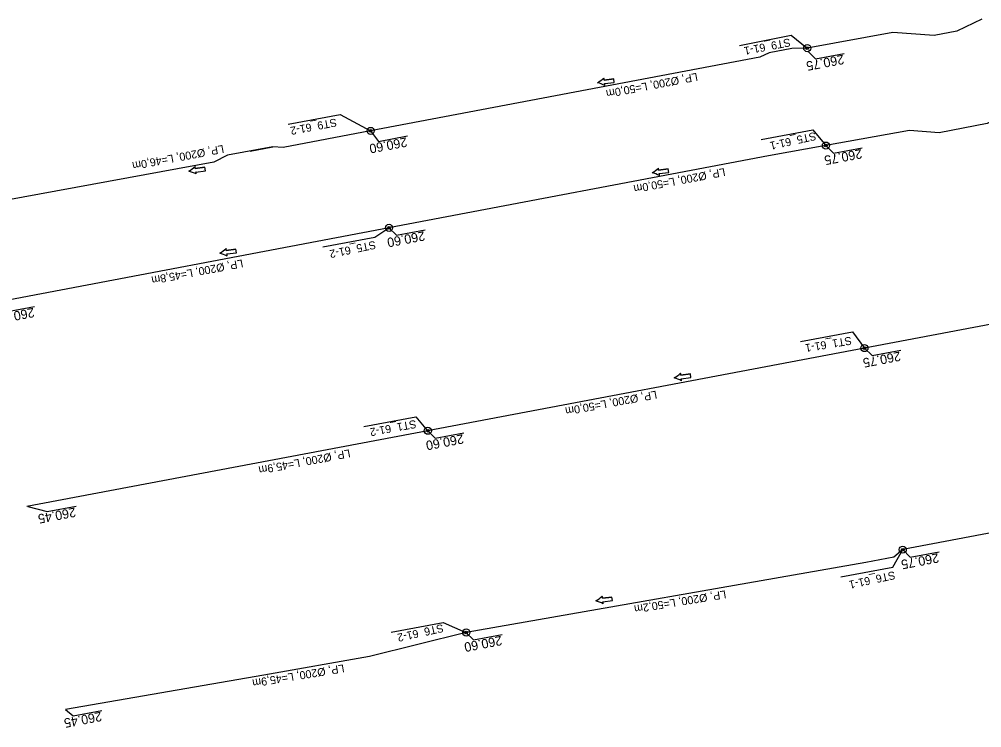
# Model space of a CAD drawing. Extents: x -1 to 65640748, y -22 to 5530284.
# Drawn here: x 6557986.8 to 6558095, y 5528753.5 to 5528833.2 of the extents above; entities that cross this region are included whole.
import ezdxf

# ---------------------------------------------------------------- set-up
doc = ezdxf.new("R2010")
doc.units = 0
for name, color, linetype in [('TOR_PS_ODW-drenaze', 7, 'Continuous'), ('TOR_PS_ODW-drenokolektory', 7, 'Continuous'), ('TOR_PS_ODW-studnie PEHD', 7, 'Continuous'), ('TOR_PS_OPIS_O-opisy rurociagow', 7, 'Continuous'), ('TOR_PS_OPIS_O-opisy studni', 7, 'Continuous'), ('TOR_PS_OPIS_T-INFO', 7, 'Continuous')]:
    doc.layers.add(name, color=color, linetype=linetype)

msp = doc.modelspace()

# ---------------------------------------------------------------- linework, layer by layer
at = {"layer": 'TOR_PS_ODW-drenaze'}
msp.add_lwpolyline([(6558032.71, 5528786.91), (6557987.63, 5528778.37)], dxfattribs=at)
at = {"layer": 'TOR_PS_ODW-drenokolektory'}
for p, q in [((6558012.72, 5528818.38), (6558015.27, 5528818.87)), ((6558130.96, 5528805.53), (6558081.81, 5528796.21)), ((6558081.81, 5528796.21), (6558032.69, 5528786.9))]:
    msp.add_line(p, q, dxfattribs=at)
for points in [[(6558095, 5528833.21), (6558092.22, 5528831.87), (6558089.64, 5528831.38), (6558085.02, 5528831.73), (6558075.38, 5528829.96), (6558075.38, 5528829.96)], [(6558075.38, 5528829.96), (6558073.64, 5528829.93), (6558071.08, 5528829.45), (6558070.04, 5528828.94), (6558026.28, 5528820.65)], [(6558126.69, 5528827.97), (6558110.66, 5528825.26), (6558098.52, 5528822.88), (6558095.61, 5528821.47), (6558090.23, 5528820.45), (6558086.88, 5528820.7), (6558077.48, 5528819)], [(6558026.28, 5528820.65), (6558016.43, 5528818.78), (6558015.27, 5528818.87), (6558010.17, 5528817.9), (6558008.64, 5528817.13), (6557981.24, 5528812.11)], [(6558077.48, 5528819), (6558071.02, 5528817.83), (6558028.33, 5528809.74)], [(6558028.35, 5528809.74), (6557983.3, 5528801.2)], [(6558032.71, 5528786.91), (6557987.63, 5528778.37)], [(6558032.71, 5528786.91), (6557987.63, 5528778.37)], [(6558135.31, 5528782.84), (6558086.12, 5528773.53)], [(6558086.12, 5528773.53), (6558085.12, 5528772.67), (6558081.96, 5528772.07), (6558037.03, 5528764.21), (6558037, 5528764.21)], [(6558037.03, 5528764.21), (6558026.15, 5528761.49), (6558014.28, 5528759.39), (6557991.95, 5528755.56)]]:
    msp.add_lwpolyline(points, dxfattribs=at)
at = {"layer": 'TOR_PS_ODW-studnie PEHD'}
for centre, radius in [((6558075.38, 5528829.96), 0.4), ((6558075.38, 5528829.96), 0.145), ((6558026.28, 5528820.65), 0.4), ((6558026.28, 5528820.65), 0.145), ((6558077.48, 5528819), 0.4), ((6558077.48, 5528819), 0.145), ((6558028.35, 5528809.74), 0.4), ((6558028.35, 5528809.74), 0.145), ((6558081.81, 5528796.21), 0.4), ((6558081.81, 5528796.21), 0.145), ((6558032.71, 5528786.91), 0.4), ((6558032.71, 5528786.91), 0.145), ((6558086.12, 5528773.53), 0.4), ((6558086.12, 5528773.53), 0.145), ((6558037.03, 5528764.21), 0.4), ((6558037.03, 5528764.21), 0.145)]:
    msp.add_circle(centre, radius, dxfattribs=at)
at = {"layer": 'TOR_PS_OPIS_O-opisy rurociagow'}
for p, q in [((6558053.61, 5528826.51), (6558052.53, 5528826.37)), ((6558052.53, 5528826.37), (6558053.61, 5528826.51)), ((6558053.66, 5528826.11), (6558053.61, 5528826.51)), ((6558053.66, 5528826.11), (6558053.61, 5528826.51)), ((6558052.58, 5528825.97), (6558053.66, 5528826.11)), ((6558052.58, 5528825.97), (6558053.66, 5528826.11)), ((6558007.65, 5528816.56), (6558006.56, 5528816.42)), ((6558006.56, 5528816.42), (6558007.65, 5528816.56)), ((6558007.7, 5528816.17), (6558007.65, 5528816.56)), ((6558007.7, 5528816.17), (6558007.65, 5528816.56)), ((6558006.62, 5528816.02), (6558007.7, 5528816.17)), ((6558006.62, 5528816.02), (6558007.7, 5528816.17)), ((6558059.75, 5528816.38), (6558058.67, 5528816.24)), ((6558058.67, 5528816.24), (6558059.75, 5528816.38)), ((6558058.72, 5528815.84), (6558059.8, 5528815.98)), ((6558058.72, 5528815.84), (6558059.8, 5528815.98)), ((6558059.8, 5528815.98), (6558059.75, 5528816.38)), ((6558059.8, 5528815.98), (6558059.75, 5528816.38)), ((6558011.13, 5528807.33), (6558010.05, 5528807.19)), ((6558010.05, 5528807.19), (6558011.13, 5528807.33)), ((6558010.1, 5528806.8), (6558011.18, 5528806.94)), ((6558010.1, 5528806.8), (6558011.18, 5528806.94)), ((6558011.18, 5528806.94), (6558011.13, 5528807.33)), ((6558011.18, 5528806.94), (6558011.13, 5528807.33)), ((6558062.24, 5528793.3), (6558061.16, 5528793.15)), ((6558061.16, 5528793.15), (6558062.24, 5528793.3)), ((6558061.21, 5528792.76), (6558062.29, 5528792.9)), ((6558061.21, 5528792.76), (6558062.29, 5528792.9)), ((6558062.29, 5528792.9), (6558062.24, 5528793.3)), ((6558062.29, 5528792.9), (6558062.24, 5528793.3)), ((6558053.42, 5528768.2), (6558052.34, 5528768.06)), ((6558052.34, 5528768.06), (6558053.42, 5528768.2)), ((6558052.39, 5528767.66), (6558053.47, 5528767.81)), ((6558052.39, 5528767.66), (6558053.47, 5528767.81)), ((6558053.47, 5528767.81), (6558053.42, 5528768.2)), ((6558053.47, 5528767.81), (6558053.42, 5528768.2))]:
    msp.add_line(p, q, dxfattribs=at)
for points in [[(6558052.51, 5528826.59), (6558052.51, 5528826.59)], [(6558052.62, 5528825.75), (6558052.62, 5528825.75)], [(6558006.55, 5528816.65), (6558006.55, 5528816.65)], [(6558006.66, 5528815.8), (6558006.66, 5528815.8)], [(6558058.65, 5528816.46), (6558058.65, 5528816.46)], [(6558058.76, 5528815.62), (6558058.76, 5528815.62)], [(6558010.03, 5528807.42), (6558010.03, 5528807.42)], [(6558010.14, 5528806.57), (6558010.14, 5528806.57)], [(6558061.14, 5528793.38), (6558061.14, 5528793.38)], [(6558061.25, 5528792.54), (6558061.25, 5528792.54)], [(6558052.32, 5528768.29), (6558052.32, 5528768.29)], [(6558052.43, 5528767.44), (6558052.43, 5528767.44)]]:
    msp.add_lwpolyline(points, dxfattribs=at)
for centre, radius, start, end in [((6558049.27, 5528830.3), 4.92, 300.7662, 311.1481), ((6558049.27, 5528830.3), 4.92, 300.7662, 311.1481), ((6558052.08, 5528826.44), 0.458, 350.5723, 19.0335), ((6558052.08, 5528826.44), 0.458, 350.5723, 19.0335), ((6558050.44, 5528821.34), 4.92, 63.7283, 74.1102), ((6558050.44, 5528821.34), 4.92, 63.7283, 74.1102), ((6558052.16, 5528825.78), 0.458, 355.8429, 24.3041), ((6558052.16, 5528825.78), 0.458, 355.8429, 24.3041), ((6558003.31, 5528820.35), 4.92, 300.7662, 311.1481), ((6558003.31, 5528820.35), 4.92, 300.7662, 311.1481), ((6558006.11, 5528816.5), 0.458, 350.5723, 19.0335), ((6558006.11, 5528816.5), 0.458, 350.5723, 19.0335), ((6558004.48, 5528811.39), 4.92, 63.7283, 74.1102), ((6558004.48, 5528811.39), 4.92, 63.7283, 74.1102), ((6558006.2, 5528815.84), 0.458, 355.8429, 24.3041), ((6558006.2, 5528815.84), 0.458, 355.8429, 24.3041), ((6558055.41, 5528820.17), 4.92, 300.7662, 311.1481), ((6558055.41, 5528820.17), 4.92, 300.7662, 311.1481), ((6558056.58, 5528811.21), 4.92, 63.7283, 74.1102), ((6558056.58, 5528811.21), 4.92, 63.7283, 74.1102), ((6558058.21, 5528816.31), 0.458, 350.5723, 19.0335), ((6558058.21, 5528816.31), 0.458, 350.5723, 19.0335), ((6558058.3, 5528815.65), 0.458, 355.8429, 24.3041), ((6558058.3, 5528815.65), 0.458, 355.8429, 24.3041), ((6558006.79, 5528811.12), 4.92, 300.7662, 311.1481), ((6558006.79, 5528811.12), 4.92, 300.7662, 311.1481), ((6558007.96, 5528802.16), 4.92, 63.7283, 74.1102), ((6558007.96, 5528802.16), 4.92, 63.7283, 74.1102), ((6558009.6, 5528807.27), 0.458, 350.5723, 19.0335), ((6558009.6, 5528807.27), 0.458, 350.5723, 19.0335), ((6558009.68, 5528806.61), 0.458, 355.8429, 24.3041), ((6558009.68, 5528806.61), 0.458, 355.8429, 24.3041), ((6558057.9, 5528797.08), 4.92, 300.7662, 311.1481), ((6558057.9, 5528797.08), 4.92, 300.7662, 311.1481), ((6558059.07, 5528788.13), 4.92, 63.7283, 74.1102), ((6558059.07, 5528788.13), 4.92, 63.7283, 74.1102), ((6558060.71, 5528793.23), 0.458, 350.5723, 19.0335), ((6558060.71, 5528793.23), 0.458, 350.5723, 19.0335), ((6558060.79, 5528792.57), 0.458, 355.8429, 24.3041), ((6558060.79, 5528792.57), 0.458, 355.8429, 24.3041), ((6558049.08, 5528771.99), 4.92, 300.7662, 311.1481), ((6558049.08, 5528771.99), 4.92, 300.7662, 311.1481), ((6558051.89, 5528768.14), 0.458, 350.5723, 19.0335), ((6558051.89, 5528768.14), 0.458, 350.5723, 19.0335), ((6558050.25, 5528763.03), 4.92, 63.7283, 74.1102), ((6558050.25, 5528763.03), 4.92, 63.7283, 74.1102), ((6558051.97, 5528767.48), 0.458, 355.8429, 24.3041), ((6558051.97, 5528767.48), 0.458, 355.8429, 24.3041)]:
    msp.add_arc(centre, radius, start, end, dxfattribs=at)
at = {"layer": 'TOR_PS_OPIS_T-INFO'}
for points in [[(6558067.76, 5528830.26), (6558067.76, 5528830.26), (6558073.58, 5528831.43), (6558075.38, 5528829.96)], [(6558075.45, 5528829.61), (6558076.3, 5528828.77), (6558079.54, 5528829.37)], [(6558017.01, 5528821.42), (6558017.01, 5528821.42), (6558022.86, 5528822.51), (6558026.28, 5528820.65)], [(6558026.28, 5528820.65), (6558027.17, 5528819.47), (6558030.41, 5528820.08)], [(6558070.18, 5528819.69), (6558070.18, 5528819.69), (6558076.02, 5528820.78), (6558077.48, 5528819)], [(6558077.48, 5528819), (6558078.33, 5528818.16), (6558081.57, 5528818.76)], [(6558020.91, 5528807.59), (6558020.91, 5528807.59), (6558026.75, 5528808.69), (6558028.33, 5528809.74)], [(6558028.32, 5528809.75), (6558029.17, 5528808.91), (6558032.41, 5528809.52)], [(6557983.3, 5528801.2), (6557985.25, 5528800.29), (6557988.48, 5528800.9)], [(6558074.61, 5528796.96), (6558074.61, 5528796.96), (6558080.45, 5528798.05), (6558081.81, 5528796.21)], [(6558081.81, 5528796.21), (6558082.67, 5528795.37), (6558085.91, 5528795.98)], [(6558025.53, 5528787.39), (6558025.53, 5528787.39), (6558031.37, 5528788.48), (6558032.69, 5528786.9)], [(6558032.67, 5528786.92), (6558033.53, 5528786.08), (6558036.77, 5528786.68)], [(6557987.73, 5528778.38), (6557989.91, 5528777.82), (6557993.15, 5528778.42)], [(6558079.17, 5528770.46), (6558079.17, 5528770.46), (6558085.01, 5528771.55), (6558086.12, 5528773.53)], [(6558086.12, 5528773.53), (6558086.97, 5528772.69), (6558090.21, 5528773.29)], [(6558028.58, 5528764.25), (6558028.58, 5528764.25), (6558034.42, 5528765.34), (6558036.99, 5528764.22)], [(6558036.99, 5528764.22), (6558037.84, 5528763.38), (6558041.08, 5528763.98)], [(6557991.95, 5528755.56), (6557992.83, 5528754.84), (6557996.06, 5528755.45)]]:
    msp.add_lwpolyline(points, dxfattribs=at)

# ---------------------------------------------------------------- texts
at = {"layer": 'TOR_PS_OPIS_O-opisy rurociagow'}
for s, rotation, p in [('LP, Ø200, L=50,0m', 190.7376, (6558062.97, 5528827.19)), ('LP, Ø200, L=46,0m', 190.7376, (6558009.69, 5528819.08)), ('LP, Ø200, L=50,0m', 190.7376, (6558066.07, 5528816.48)), ('LP, Ø200, L=45,8m', 190.7376, (6558011.85, 5528806.2)), ('LP, Ø200, L=50,0m', 190.4991, (6558058.39, 5528791.43)), ('LP, Ø200, L=45,9m', 190.7376, (6558023.9, 5528784.83)), ('LP, Ø200, L=50,2m', 189.3793, (6558066.18, 5528768.96)), ('LP, Ø200, L=45,9m', 189.3793, (6558023.24, 5528760.63))]:
    msp.add_text(s, height=0.9, rotation=rotation, dxfattribs=at).set_placement(p)
at = {"layer": 'TOR_PS_OPIS_O-opisy studni'}
for s, rotation, p in [('ST9_61-1', 191.0107, (6558073.4, 5528831.07)), ('ST9_61-2', 190.7932, (6558022.38, 5528822.06)), ('ST5_61-1', 192.5593, (6558076.27, 5528820.53)), ('ST5_61-2', 191.8599, (6558026.76, 5528808.29)), ('ST1_61-1', 189.579, (6558080.3, 5528797.51)), ('ST1_61-2', 190.4993, (6558031.33, 5528788.13)), ('ST6_61-1', 192.2887, (6558085.17, 5528771.12)), ('ST6_61-2', 192.4376, (6558034.37, 5528765.17))]:
    msp.add_text(s, height=0.9, rotation=rotation, dxfattribs=at).set_placement(p)
at = {"layer": 'TOR_PS_OPIS_T-INFO'}
for s, p in [('260.75', (6558079.41, 5528829.23)), ('260.60', (6558030.28, 5528819.93)), ('260.75', (6558081.44, 5528818.62)), ('260.60', (6558032.28, 5528809.37)), ('260.45', (6557988.36, 5528800.75)), ('260.75', (6558085.78, 5528795.83)), ('260.60', (6558036.64, 5528786.53)), ('260.45', (6557993.02, 5528778.28)), ('260.75', (6558090.08, 5528773.14)), ('260.60', (6558040.95, 5528763.84)), ('260.45', (6557995.94, 5528755.3))]:
    msp.add_text(s, height=1.05, rotation=190.7506, dxfattribs=at).set_placement(p)

doc.saveas('drawing.dxf')
